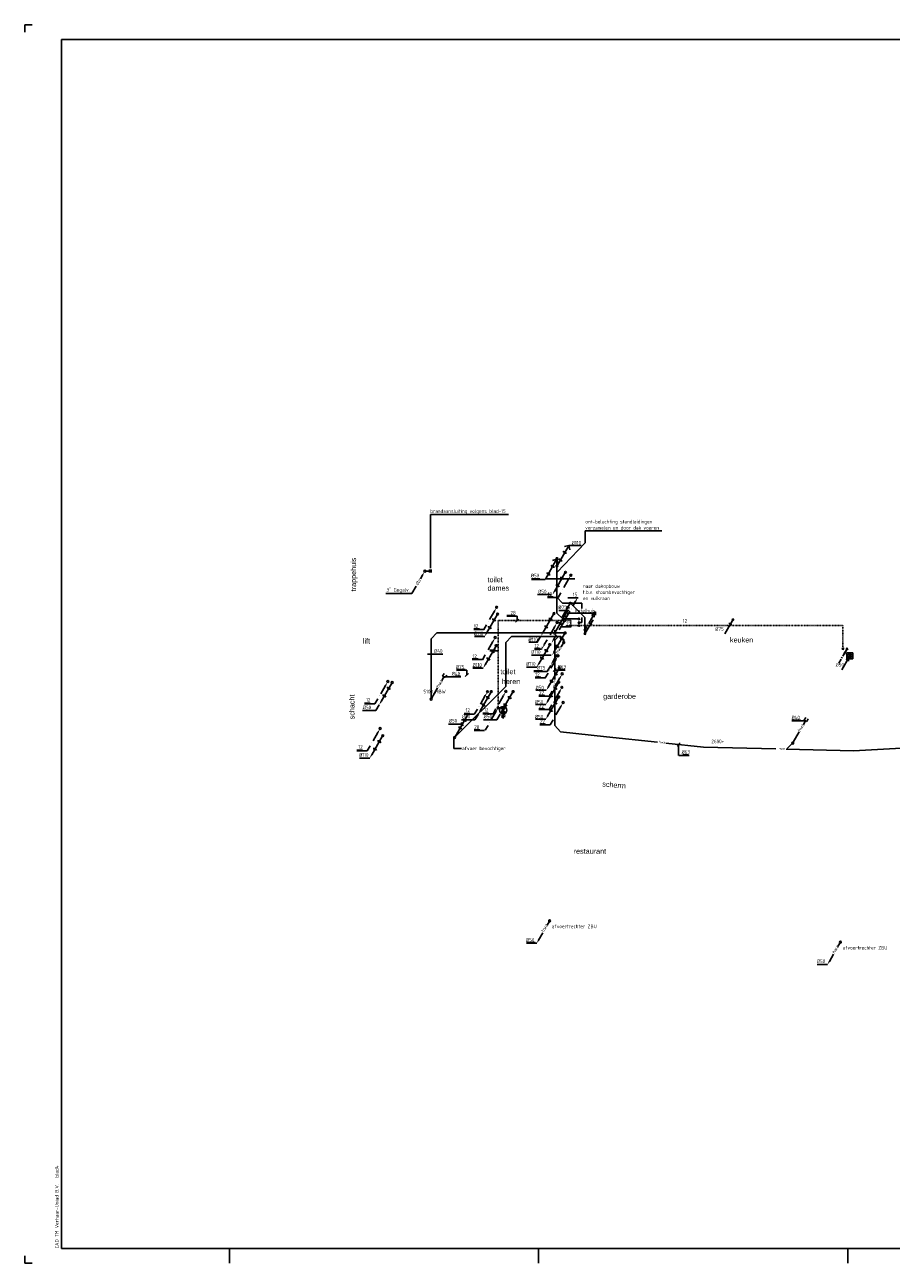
# Model space of a CAD drawing. Extents: x -156717 to 425753, y -51191 to 363295.
# Tile 376 of 502: x 2647 to 32074, y 223497 to 265547. Entities that reach past the tile are written whole.
import ezdxf
from ezdxf.enums import TextEntityAlignment as Align

# ---------------------------------------------------------------- set-up
doc = ezdxf.new("R2010")
doc.units = 0
doc.header["$LTSCALE"] = 50
doc.linetypes.add('DASHDOT', pattern=[1, 0.5, -0.25, 0, -0.25])
doc.layers.get('0').update_dxf_attribs({"linetype": 'CONTINUOUS'})
for name, color, linetype in [('52---0--RIOOLINST', 2, 'CONTINUOUS'), ('52AF', 6, 'CONTINUOUS'), ('53---0--WATERINST', 2, 'CONTINUOUS'), ('53WA', 3, 'DASHDOT'), ('57LB', 4, 'CONTINUOUS'), ('74---0--INRSANITAIR', 2, 'CONTINUOUS'), ('BOUWTEKST', 2, 'CONTINUOUS'), ('KADER', 7, 'CONTINUOUS')]:
    doc.layers.add(name, color=color, linetype=linetype)
doc.styles.add('ISO18', font='ISO', dxfattribs={"width": 0.9, "height": 1.8})
doc.styles.add('ISO25', font='ISO', dxfattribs={"width": 0.9})
doc.styles.get("Standard").update_dxf_attribs({"font": 'ARIAL.TTF'})

# ---------------------------------------------------------------- blocks, each defined once
blk = doc.blocks.new('KADERA0')
at = {"layer": 'KADER', "color": 1}
for p, q in [((5, 841), (0, 841)), ((0, 841), (0, 836)), ((139, 0), (139, 10)), ((349, 0), (349, 10)), ((559, 0), (559, 10)), ((0, 5), (0, 0)), ((0, 0), (5, 0))]:
    blk.add_line(p, q, dxfattribs=at)
at = {"layer": 'KADER', "color": 4}
for p, q in [((25, 831), (25, 10)), ((1179, 831), (25, 831)), ((25, 10), (1179, 10))]:
    blk.add_line(p, q, dxfattribs=at)
blk = doc.blocks.new('RIOL3')
at = {"layer": '52AF', "color": 2, "linetype": 'Continuous'}
blk.add_line((-16, -27), (-377, -652), dxfattribs=at)
blk.add_circle((0, 0), 31.2, dxfattribs=at)
at = {"layer": '52AF', "color": 1}
for centre in [(-249, -428), (-101, -172)]:
    blk.add_arc(centre, 58.9, 160.1692, 319.8308, dxfattribs=at)
at = {"layer": '52AF', "color": 2, "linetype": 'Continuous'}
blk.add_solid([(-356, -664), (-399, -639), (-440, -760)], dxfattribs=at)
blk = doc.blocks.new('M')
at = {"layer": '52AF', "color": 2, "linetype": 'Continuous'}
for p, q in [((443, 869), (393, 782)), ((436, 757), (364, 632)), ((393, 782), (479, 732)), ((479, 732), (529, 819)), ((222, 386), (15, 28))]:
    blk.add_line(p, q, dxfattribs=at)
blk.add_circle((0, 0), 31.2, dxfattribs=at)
at = {"layer": '52AF', "color": 1, "linetype": 'Continuous', "style": 'ISO25', "width": 0.9}
blk.add_text('hwa', height=125, rotation=60, dxfattribs=at).set_placement((262, 377))
blk = doc.blocks.new('K')
at = {"layer": '53WA', "color": 2, "linetype": 'Continuous'}
for p, q in [((-241, -419), (-77, -135)), ((-436, -757), (-341, -592))]:
    blk.add_line(p, q, dxfattribs=at)
blk.add_circle((0, 0), 31.2, dxfattribs=at)
blk.add_solid([(-98, -122), (-55, -147), (-14, -27)], dxfattribs=at)
at = {"layer": '53WA', "color": 2, "linetype": 'Continuous', "style": 'ISO25', "width": 0.9}
blk.add_text('.', height=125, rotation=60, dxfattribs=at).set_placement((-289, -511))
blk = doc.blocks.new('*X2321')
at = {"color": 0}
for p, q in [((30, 60.6), (39.4, 60.6)), ((30, 60), (40, 60)), ((30, 59.4), (39.4, 59.4)), ((30.1, 61.2), (38.8, 61.2)), ((30.1, 58.8), (38.8, 58.8)), ((30.2, 61.9), (38.1, 61.9)), ((30.2, 58.1), (38.1, 58.1)), ((30.3, 62.5), (37.5, 62.5)), ((30.3, 57.5), (37.5, 57.5)), ((30.5, 63.1), (36.9, 63.1)), ((30.5, 56.9), (36.9, 56.9)), ((30.7, 63.8), (36.2, 63.8)), ((30.7, 56.2), (36.2, 56.2)), ((31, 64.4), (35.6, 64.4)), ((31, 55.6), (35.6, 55.6)), ((31.3, 65), (35, 65)), ((31.3, 55), (35, 55)), ((31.7, 65.6), (34.4, 65.6)), ((31.7, 54.4), (34.4, 54.4)), ((32.2, 66.2), (33.8, 66.2)), ((32.2, 53.8), (33.8, 53.8)), ((32.7, 66.9), (33.1, 66.9)), ((32.7, 53.1), (33.1, 53.1)), ((40, 60), (50, 60)), ((40.6, 60.6), (50, 60.6)), ((40.6, 59.4), (50, 59.4)), ((41.2, 61.2), (49.9, 61.2)), ((41.2, 58.8), (49.9, 58.8)), ((41.9, 61.9), (49.8, 61.9)), ((41.9, 58.1), (49.8, 58.1)), ((42.5, 62.5), (49.7, 62.5)), ((42.5, 57.5), (49.7, 57.5)), ((43.1, 63.1), (49.5, 63.1)), ((43.1, 56.9), (49.5, 56.9)), ((43.8, 63.8), (49.3, 63.8)), ((43.8, 56.2), (49.3, 56.2)), ((44.4, 64.4), (49, 64.4)), ((44.4, 55.6), (49, 55.6)), ((45, 65), (48.7, 65)), ((45, 55), (48.7, 55)), ((45.6, 65.6), (48.3, 65.6)), ((45.6, 54.4), (48.3, 54.4)), ((46.2, 66.2), (47.8, 66.2)), ((46.2, 53.8), (47.8, 53.8)), ((46.9, 66.9), (47.3, 66.9)), ((46.9, 53.1), (47.3, 53.1))]:
    blk.add_line(p, q, dxfattribs=at)
blk = doc.blocks.new('BSLH')
at = {"color": 2, "linetype": 'Continuous'}
for p, q in [((1.77, -1.77), (-1.77, 1.77)), ((-1.77, -1.77), (1.77, 1.77)), ((2.51, 0.02), (3.03, 1.25)), ((3.03, 1.25), (3.57, -1.16)), ((3.57, -1.16), (4.22, 1.25)), ((4.22, 1.25), (4.71, -1.16)), ((4.71, -1.16), (5.01, 0.04)), ((5.01, 0.04), (5.69, 0.04))]:
    blk.add_line(p, q, dxfattribs=at)
for start, end in [(135, 225), (45, 135), (315, 45), (225, 315)]:
    blk.add_arc((0, 0), 2.5, start, end, dxfattribs=at)
at = {"color": 2, "linetype": 'Continuous', "xscale": 0.25, "yscale": 0.25, "zscale": 0.25}
blk.add_blockref('*X2321', (-10, -15), dxfattribs=at)
blk = doc.blocks.new('KW2')
at = {"color": 2, "linetype": 'Continuous'}
for p, q in [((376, 653), (281, 488)), ((181, 315), (17, 31))]:
    blk.add_line(p, q, dxfattribs=at)
blk.add_circle((0, 0), 31.2, dxfattribs=at)
blk.add_solid([(356, 668), (399, 643), (440, 764)], dxfattribs=at)
at = {"color": 2, "linetype": 'Continuous', "style": 'ISO25', "width": 0.9}
blk.add_text('.', height=125, rotation=240, dxfattribs=at).set_placement((229, 407))
blk = doc.blocks.new('HWA3')
at = {"layer": '52AF', "color": 2, "linetype": 'Continuous'}
for p, q in [((-230, -404), (-373, -651)), ((-13, -28), (-82, -147))]:
    blk.add_line(p, q, dxfattribs=at)
blk.add_circle((0, 0), 31.2, dxfattribs=at)
blk.add_solid([(-351, -663), (-394, -638), (-435, -759)], dxfattribs=at)
at = {"layer": '52AF', "color": 1, "linetype": 'Continuous', "style": 'ISO25', "width": 0.9}
blk.add_text('hwa', height=125, rotation=60, dxfattribs=at).set_placement((-191, -397))
blk = doc.blocks.new('RIOL2')
at = {"layer": '52AF', "color": 2, "linetype": 'Continuous'}
blk.add_line((436, 757), (15, 28), dxfattribs=at)
blk.add_circle((0, 0), 31.2, dxfattribs=at)
at = {"layer": '52AF', "color": 1}
for centre in [(354, 615), (204, 356)]:
    blk.add_arc(centre, 58.9, 160.1692, 319.8308, dxfattribs=at)
at = {"layer": '52AF', "color": 2, "linetype": 'Continuous'}
blk.add_solid([(98, 122), (55, 147), (14, 27)], dxfattribs=at)
blk = doc.blocks.new('L')
at = {"layer": '57LB', "color": 1, "linetype": 'Continuous'}
blk.add_line((-53, -53), (53, 53), dxfattribs=at)
blk = doc.blocks.new('KW3')
at = {"color": 2, "linetype": 'Continuous'}
for p, q in [((-181, -315), (-17, -31)), ((-376, -653), (-281, -488))]:
    blk.add_line(p, q, dxfattribs=at)
blk.add_circle((0, 0), 31.2, dxfattribs=at)
blk.add_solid([(-356, -668), (-399, -643), (-440, -764)], dxfattribs=at)
at = {"color": 2, "linetype": 'Continuous', "style": 'ISO25', "width": 0.9}
blk.add_text('.', height=125, rotation=60, dxfattribs=at).set_placement((-229, -407))
blk = doc.blocks.new('C139')
at = {"color": 3, "linetype": 'Continuous'}
blk.add_line((-0.25, -0.43), (-5.48, -9.5), dxfattribs=at)
blk.add_circle((0, 0), 0.5, dxfattribs=at)
blk.add_arc((-1.18, -2.05), 1.22, 184.7529, 295.2471, dxfattribs=at)
at = {"linetype": 'Continuous'}
blk.add_solid([(-3.48, -6.64), (-5.48, -9.5), (-4.01, -6.33)], dxfattribs=at)
blk = doc.blocks.new('C124')
at = {"color": 3, "linetype": 'Continuous'}
blk.add_circle((0, 0), 0.5, dxfattribs=at)
blk = doc.blocks.new('C123')
at = {"color": 3, "linetype": 'Continuous'}
blk.add_circle((0, 0), 0.5, dxfattribs=at)
blk = doc.blocks.new('VP')
at = {"layer": '74---0--INRSANITAIR', "color": 2}
for p, q in [((-100, -100), (-100, 100)), ((-100, 100), (100, 100)), ((100, -100), (100, 100)), ((-100, -100), (100, -100))]:
    blk.add_line(p, q, dxfattribs=at)
blk.add_circle((0, 0), 76, dxfattribs=at)
blk = doc.blocks.new('C176')
at = {"color": 3, "linetype": 'Continuous'}
for p, q in [((-5.57, -9.65), (-3.99, -6.91)), ((-3.69, -6.39), (-3.29, -5.7)), ((-2.89, -5), (-0.44, -0.76))]:
    blk.add_line(p, q, dxfattribs=at)
at = {"linetype": 'Continuous'}
for q in [(-2.25, -3.3), (-1.73, -3.6)]:
    blk.add_line((-0.25, -0.43), q, dxfattribs=at)
at = {"color": 3, "linetype": 'Continuous'}
blk.add_circle((0, 0), 0.5, dxfattribs=at)
at = {"linetype": 'Continuous'}
blk.add_solid([(-1.73, -3.6), (-0.25, -0.43), (-2.25, -3.3)], dxfattribs=at)
blk = doc.blocks.new('C184')
at = {"color": 3, "linetype": 'Continuous'}
for p, q in [((2.59, 4.49), (5.54, 9.6)), ((4.46, 9.93), (6.37, 11.03)), ((5.21, 11.23), (7.12, 12.33)), ((6.37, 8.83), (6.37, 11.03)), ((7.12, 10.13), (7.12, 12.33)), ((0.25, 0.43), (1.34, 2.31))]:
    blk.add_line(p, q, dxfattribs=at)
blk.add_circle((0, 0), 0.5, dxfattribs=at)
at = {"linetype": 'Continuous', "style": 'ISO18', "width": 0.9}
blk.add_text('o', height=1.8, rotation=60, dxfattribs=at).set_placement((2.26, 2.9))
blk = doc.blocks.new('C141')
at = {"color": 3, "linetype": 'Continuous'}
blk.add_line((5.5, 9.5), (0.26, 0.42), dxfattribs=at)
blk.add_circle((0, 0), 0.5, dxfattribs=at)
blk.add_arc((4.33, 7.47), 1.22, 184.7529, 295.2471, dxfattribs=at)
at = {"linetype": 'Continuous'}
blk.add_solid([(2.27, 3.29), (0.26, 0.42), (1.74, 3.59)], dxfattribs=at)

msp = doc.modelspace()

# ---------------------------------------------------------------- linework, layer by layer
at = {"layer": '52---0--RIOOLINST'}
msp.add_line((21671.80526, 244972.47088), (21671.80526, 244897.47088), dxfattribs=at)
at = {"layer": '52AF', "color": 1, "linetype": 'Continuous'}
for p, q in [((21685.13875, 247960.26414), (21685.13875, 248364.70614)), ((21685.13875, 248364.70614), (24281.0042, 248364.70614)), ((20725.47323, 246958.08066), (21685.13875, 247960.26414)), ((21126.27352, 247865.52911), (21546.80526, 247865.52911)), ((19851.21524, 246716.24881), (20324.32159, 246716.24881)), ((20143.41548, 246737.88243), (19851.2265, 246737.88243)), ((20336.48668, 246732.69434), (21332.22167, 246732.69434)), ((20059.82386, 246199.79933), (20532.93021, 246199.79933)), ((20786.12118, 245661.93892), (21137.03409, 245661.93892)), ((19014.59438, 245470.80032), (19365.50729, 245470.80032)), ((19306.79462, 245492.43394), (19014.60564, 245492.43394)), ((19365.51378, 245470.79384), (19365.51378, 245313.18042)), ((21066.03885, 245568.99271), (22001.86175, 245568.99271)), ((17916.17223, 244771.86882), (18267.08514, 244771.86882)), ((18208.37247, 244793.50244), (17916.18349, 244793.50244)), ((20166.42947, 244782.51559), (20051.46691, 244586.24874)), ((20867.69478, 245101.36629), (21207.53287, 245101.36629)), ((21220.50101, 245122.99991), (21020.50101, 245122.99991)), ((20060.38373, 244586.04632), (19768.19475, 244586.04632)), ((19860.64201, 244141.7931), (20522.90749, 244141.7931)), ((17307.7966, 243630.36216), (17658.70951, 243630.36216)), ((17599.99684, 243651.99577), (17307.80786, 243651.99577)), ((17658.716, 243630.35568), (17658.716, 243472.74225)), ((17868.76118, 243701.40989), (18219.67409, 243701.40989)), ((18160.96142, 243723.04351), (17868.77244, 243723.04351)), ((19690.13942, 243738.05179), (20041.05233, 243738.05179)), ((19939.3057, 243590.90974), (20392.82647, 243590.90974)), ((20231.50594, 243612.54335), (19939.31696, 243612.54335)), ((20507.78903, 243787.17658), (20392.82647, 243590.90974)), ((20649.39782, 243639.27719), (21000.31073, 243639.27719)), ((20986.20563, 243660.91081), (20786.20563, 243660.91081)), ((16905.00464, 243403.09716), (17461.56016, 243403.09716)), ((17447.45507, 243424.73078), (17247.45507, 243424.73078)), ((20007.73977, 242953.20174), (20358.65268, 242953.20174)), ((14117.26121, 242259.37718), (14570.78198, 242259.37718)), ((14685.74454, 242455.64403), (14570.78198, 242259.37718)), ((19988.77535, 242464.92223), (20339.68826, 242464.92223)), ((17038.26545, 241805.75388), (17491.78622, 241805.75388)), ((17471.59685, 241857.41135), (17536.56466, 241744.81553)), ((17483.41334, 241947.66138), (17936.93411, 241947.66138)), ((18051.89666, 242143.92822), (17936.93411, 241947.66138)), ((18223.02571, 241947.66138), (18676.54648, 241947.66138)), ((18791.50903, 242143.92822), (18676.54648, 241947.66138)), ((19988.77535, 241967.25273), (20339.68826, 241967.25273)), ((28702.05811, 241914.77666), (29148.3415, 241914.77666)), ((28994.25835, 241936.41027), (28702.06936, 241936.41027)), ((17224.50269, 241351.91711), (17224.50269, 240976.41233)), ((17224.50269, 240976.41233), (17476.25295, 240976.41233)), ((24853.22712, 240739.78492), (24853.22712, 241111.5147)), ((14017.60216, 240647.55698), (14368.51507, 240647.55698)), ((24856.20096, 240739.78492), (25207.11387, 240739.78492)), ((25193.00878, 240761.41854), (24993.00878, 240761.41854)), ((19686.09812, 234360.9084), (20037.01103, 234360.9084)), ((19978.29836, 234382.54202), (19686.10938, 234382.54202)), ((29562.9042, 233638.26571), (29913.81711, 233638.26571))]:
    msp.add_line(p, q, dxfattribs=at)
at = {"layer": '52AF', "color": 2, "linetype": 'Continuous'}
for p, q in [((20738.25731, 247199.03952), (21099.22038, 247824.24591)), ((20981.04467, 247830.96543), (21126.27352, 247868.49648)), ((21126.27352, 247868.49648), (21163.80457, 247723.26762)), ((20327.02364, 246727.75119), (20687.98671, 247352.95758)), ((20569.811, 247359.6771), (20715.03985, 247397.20815)), ((20715.03985, 247397.20815), (20752.5709, 247251.97929))]:
    msp.add_line(p, q, dxfattribs=at)
at = {"layer": '52AF', "color": 6, "linetype": 'Continuous'}
for p, q in [((20721.80526, 247397.47088), (20721.80526, 247204.90923)), ((20721.80526, 247147.47088), (20721.80526, 245572.47088)), ((19496.80526, 244772.47088), (20850.23598, 244772.47088)), ((19946.80526, 244897.47088), (20600.67144, 244897.47088)), ((20646.80526, 244997.47088), (20646.80526, 244922.47088)), ((20686.01133, 244897.47088), (20951.51321, 244897.47088)), ((20950.23598, 244672.47088), (20850.23598, 244772.47088)), ((20646.80526, 243322.47088), (20646.80526, 244647.47088)), ((20950.23598, 244597.47088), (20950.23598, 244672.47088)), ((20646.80526, 241756.21072), (20646.80526, 243022.47088)), ((24140.41713, 241186.96719), (22406.20804, 241370.25758)), ((25696.80526, 241022.47088), (24424.46133, 241156.94626)), ((28152.4367, 240962.28384), (25696.80526, 241022.47088)), ((30796.80526, 240897.47088), (28510.15269, 240953.51629)), ((28702.79855, 241132.2668), (28543.94688, 240973.41513)), ((34571.80526, 241097.47088), (30796.80526, 240897.47088))]:
    msp.add_line(p, q, dxfattribs=at)
at = {"layer": '52AF'}
for p, q in [((20712.14413, 246110.31578), (20912.14413, 245910.31578)), ((21151.0814, 245910.31578), (20912.14413, 245910.31578)), ((21190.6806, 245895.07818), (21667.97768, 245417.7811)), ((21201.0814, 245910.31578), (21571.80526, 245910.31578)), ((21571.80526, 245910.31578), (21571.80526, 245722.47088)), ((21571.80526, 245247.47088), (21496.80526, 245247.47088)), ((21571.80526, 245422.47088), (21571.80526, 245247.47088)), ((21667.97768, 245417.7811), (21667.97768, 245022.47088))]:
    msp.add_line(p, q, dxfattribs=at)
at = {"layer": '52AF', "linetype": 'Continuous'}
for p, q in [((20921.80526, 245372.47088), (20721.80526, 245572.47088)), ((21446.80526, 245372.47088), (20921.80526, 245372.47088)), ((16646.80526, 244897.47088), (16446.80526, 244697.47088)), ((19946.80526, 244897.47088), (16646.80526, 244897.47088)), ((19180.97191, 244772.47088), (18980.97191, 244572.47088)), ((19180.97191, 244772.47088), (19546.80526, 244772.47088)), ((20646.80526, 244647.47088), (20764.72912, 244765.39474)), ((16446.80526, 244697.47088), (16446.80526, 242672.47088)), ((18980.97191, 243084.32872), (18980.97191, 244572.47088)), ((17266.23796, 241369.59478), (18980.97191, 243084.32872)), ((20845.69747, 241535.18959), (20646.80526, 241756.21072)), ((22406.20804, 241370.25758), (20845.69747, 241535.18959))]:
    msp.add_line(p, q, dxfattribs=at)
at = {"layer": '52AF', "color": 2, "linetype": 'Continuous'}
for centre in [(20721.80526, 247422.47088), (20721.80526, 247172.47088)]:
    msp.add_circle(centre, 31.25, dxfattribs=at)
at = {"layer": '52AF', "color": 1}
for centre in [(20822.63717, 247344.96701), (20970.35905, 247600.8288), (20411.4035, 246873.67868), (20559.12537, 247129.54047)]:
    msp.add_arc(centre, 58.94797, 340.169150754, 139.830849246, dxfattribs=at)
at = {"layer": '53---0--WATERINST'}
msp.add_line((16321.80526, 244172.47088), (16846.80526, 244172.47088), dxfattribs=at)
at = {"layer": '53WA', "color": 1, "linetype": 'Continuous'}
for p, q in [((16421.80526, 247097.47088), (16421.80526, 248922.47088)), ((16421.80526, 248922.47088), (19071.80526, 248922.47088)), ((15793.03085, 246238.4118), (14910.85384, 246238.4118)), ((20397.13362, 246101.06567), (20748.04653, 246101.06567)), ((20591.19719, 246122.69929), (20397.14487, 246122.69929)), ((21089.0797, 246089.71989), (21439.99261, 246089.71989)), ((17894.50034, 245019.91131), (18245.41325, 245019.91131)), ((18088.56391, 245041.54493), (17894.51159, 245041.54493)), ((18631.41737, 244312.18138), (18437.36504, 244312.18138)), ((19956.47686, 244351.26698), (20201.33329, 244351.26698)), ((20150.54044, 244372.90059), (19956.48811, 244372.90059)), ((17847.08929, 243996.40233), (18198.0022, 243996.40233)), ((18041.15287, 244018.03595), (17847.10054, 244018.03595)), ((18437.35379, 244290.54777), (18721.80526, 244290.54777)), ((19980.58651, 243376.66295), (20331.49942, 243376.66295)), ((20174.65009, 243398.29657), (19980.59777, 243398.29657)), ((20110.10441, 242755.31342), (20461.01732, 242755.31342)), ((20304.16799, 242776.94704), (20110.11567, 242776.94704)), ((14187.69515, 242490.19258), (14538.60806, 242490.19258)), ((14381.75873, 242511.8262), (14187.7064, 242511.8262)), ((20100.6222, 242295.20388), (20451.53512, 242295.20388)), ((20294.68578, 242316.8375), (20100.63346, 242316.8375)), ((17572.61355, 242145.10786), (17923.52646, 242145.10786)), ((17766.67713, 242166.74147), (17572.62481, 242166.74147)), ((18198.4394, 242154.49785), (18549.35232, 242154.49785)), ((18392.50298, 242176.13146), (18198.45066, 242176.13146)), ((20332.61462, 241800.38802), (20138.5623, 241800.38802)), ((17906.57377, 241589.86051), (18257.48668, 241589.86051)), ((18100.63735, 241611.49413), (17906.58503, 241611.49413)), ((20138.55104, 241778.7544), (20489.46395, 241778.7544)), ((13926.30471, 240894.84552), (14277.21762, 240894.84552)), ((14120.36828, 240916.47913), (13926.31596, 240916.47913))]:
    msp.add_line(p, q, dxfattribs=at)
at = {"layer": '53WA', "color": 2, "linetype": 'Continuous'}
for p, q in [((16156.06138, 246859.18919), (16083.53584, 246733.57125)), ((16271.80526, 246997.47088), (16396.80526, 246997.47088)), ((16396.80526, 246947.47088), (16396.80526, 247047.47088)), ((16446.80526, 246947.47088), (16446.80526, 247047.47088)), ((15941.86806, 246488.19547), (15796.68638, 246236.73343))]:
    msp.add_line(p, q, dxfattribs=at)
at = {"layer": '53WA', "color": 3, "linetype": 'DASHDOT'}
for p, q in [((20942.031, 245322.47088), (18721.80526, 245322.47088)), ((18721.80526, 245322.47088), (18721.80526, 242374.51204))]:
    msp.add_line(p, q, dxfattribs=at)
at = {"layer": '53WA'}
for p, q in [((21009.93261, 245322.47088), (21196.80526, 245322.47088)), ((21196.80526, 245322.47088), (21196.80526, 245147.47088)), ((21196.80526, 245147.47088), (21446.80526, 245147.47088))]:
    msp.add_line(p, q, dxfattribs=at)
at = {"layer": '53WA', "linetype": 'DASHDOT'}
for p, q in [((21496.80526, 245147.47088), (30434.25221, 245147.47088)), ((30434.25221, 245147.47088), (30434.25221, 244381.43196))]:
    msp.add_line(p, q, dxfattribs=at)
at = {"layer": '53WA', "color": 1, "linetype": 'DASHDOT'}
msp.add_line((20286.52099, 244496.98505), (20201.33329, 244351.26698), dxfattribs=at)
at = {"layer": '53WA', "color": 2, "linetype": 'Continuous'}
msp.add_circle((16237.09968, 246993.76671), 31.25, dxfattribs=at)
msp.add_solid([(16133.0883, 246872.94725), (16176.38957, 246847.94725), (16217.23894, 246968.70042)], dxfattribs=at)

# ---------------------------------------------------------------- block references
at = {"layer": '52---0--RIOOLINST', "xscale": 50, "yscale": 50, "zscale": 50}
for name, p in [('C139', (21176.0814, 245910.31578)), ('C184', (21671.80526, 244997.47088)), ('C141', (21671.80526, 244872.47088)), ('C139', (30674.21108, 244123.16149))]:
    msp.add_blockref(name, p, dxfattribs=at)
at = {"layer": '52---0--RIOOLINST', "linetype": 'Continuous', "xscale": 50, "yscale": 50, "zscale": 50}
for name, p in [('C123', (21471.80526, 245247.47088)), ('C139', (26696.80526, 245347.47088))]:
    msp.add_blockref(name, p, dxfattribs=at)
at = {"layer": '52AF', "linetype": 'Continuous'}
for p in [(21009.59088, 246956.26125), (20620.93167, 245558.83159), (18705.52527, 245538.73244), (18658.11422, 244468.27351), (20478.68261, 244500.52093), (20801.09366, 243710.03084), (15125.80103, 243217.94582), (20782.12924, 243221.75133), (18491.95315, 242906.23001), (19231.56552, 242906.23001), (20782.12924, 242724.08183), (14806.14535, 241410.02612)]:
    msp.add_blockref('RIOL3', p, dxfattribs=at)
at = {"layer": '52AF', "color": 2, "linetype": 'Continuous'}
for name, p in [('RIOL2', (20646.80526, 244891.01101)), ('RIOL3', (20997.64703, 244897.47088)), ('M', (16446.80526, 242647.47088)), ('RIOL2', (17246.80526, 241347.47088)), ('M', (28727.79855, 241157.2668))]:
    msp.add_blockref(name, p, dxfattribs=at)
at = {"layer": '52AF', "color": 1, "linetype": 'Continuous'}
for name, p in [('L', (19368.49411, 245313.18042)), ('L', (17661.69633, 243472.74225)), ('L', (20646.42398, 243639.27719)), ('L', (24853.22712, 241111.5147)), ('HWA3', (20471.80526, 235122.47088)), ('HWA3', (30346.80526, 234397.47088))]:
    msp.add_blockref(name, p, dxfattribs=at)
at = {"layer": '53---0--WATERINST', "linetype": 'Continuous', "xscale": 50, "yscale": 50, "zscale": 50}
for p in [(21471.80526, 245372.47088), (21471.80526, 245147.47088)]:
    msp.add_blockref('C124', p, dxfattribs=at)
at = {"layer": '53---0--WATERINST', "xscale": 50, "yscale": 50, "zscale": 50}
for name, p in [('C176', (30573.44463, 244356.23484)), ('C124', (30434.89077, 244362.53412))]:
    msp.add_blockref(name, p, dxfattribs=at)
at = {"layer": '53---0--WATERINST'}
msp.add_blockref('VP', (30667.91318, 244123.16149), dxfattribs=at)
at = {"layer": '53WA', "color": 2, "linetype": 'Continuous'}
for name, p in [('K', (21194.05718, 246855.78155)), ('KW2', (20978.68261, 245322.47088)), ('K', (18672.75842, 245768.52944)), ('K', (20726.95134, 245256.9808)), ('K', (18625.34737, 244745.02046)), ('HWA3', (20950.23598, 244572.47088)), ('K', (20758.8446, 244125.28108)), ('K', (20901.09366, 243511.46994)), ('K', (14977.18264, 243248.96528)), ('K', (20891.61145, 243051.3604)), ('K', (18362.10104, 242903.88055)), ('K', (18987.92689, 242913.27055)), ('K', (18721.80526, 242350.45903)), ('K', (20929.54029, 242534.91092)), ('K', (14715.79219, 241653.61822))]:
    msp.add_blockref(name, p, dxfattribs=at)
at = {"layer": '53WA', "color": 1, "linetype": 'Continuous'}
msp.add_blockref('KW3', (20978.68261, 245322.47088), dxfattribs=at)
at = {"layer": '53WA', "color": 2, "linetype": 'Continuous', "xscale": 50, "yscale": 50, "zscale": 50, "rotation": 270}
msp.add_blockref('BSLH', (18896.80526, 242275.45903), dxfattribs=at)
at = {"layer": 'KADER', "color": 2, "linetype": 'Continuous', "xscale": 50, "yscale": 50, "zscale": 50}
msp.add_blockref('KADERA0', (2646.80526, 223497.47088), dxfattribs=at)

# ---------------------------------------------------------------- texts
at = {"layer": '52AF', "color": 2, "linetype": 'Continuous', "style": 'ISO25', "width": 0.9}
for s, p in [('verzamelen en door dak voeren', (21682.15843, 248406.17522)), ('ont-beluchting standleidingen', (21682.15843, 248614.50855)), ('%%C110', (21221.80526, 247897.47088)), ('%%C50', (19831.42764, 246783.41609)), ('%%C50', (20081.93308, 246240.28878)), ('%%c75', (20770.30156, 245711.81836)), ('22', (21032.21535, 245151.24573)), ('%%C110', (17900.35261, 244821.74826)), ('%%C110', (19752.36387, 244614.29214)), ('%%C110', (19844.8224, 244191.67255)), ('%%C110', (19674.3198, 243787.93123)), ('%%C40', (17145.38288, 243452.97661)), ('%%C75', (17291.97698, 243680.2416)), ('%%C110', (17852.94157, 243751.28933)), ('%%C75', (20042.5061, 243655.05946)), ('%%C63', (20743.74, 243689.15664)), ('%%C50', (19991.92015, 242978.08119)), ('%%C50', (14126.4416, 242309.25662)), ('%%c50', (19972.95574, 242489.80167)), ('%%C50', (17047.44583, 241855.63333)), ('%%C50', (17492.59372, 241997.54082)), ('%%C50', (18232.20609, 241997.54082)), ('%%c50', (19972.95574, 241992.13217)), ('%%C40', (28686.23849, 241964.6561)), ('afvoer bevochtiger', (17498.75563, 240918.3364)), ('2600+', (25967.86969, 241153.14844)), ('%%C110', (14001.78254, 240697.43642)), ('%%C63', (24950.54315, 240789.66437)), ('afvoertrechter ZBU', (20546.80526, 234872.47088)), ('%%C50', (19670.2785, 234410.78784)), ('afvoertrechter ZBU', (30421.80526, 234147.47088)), ('%%C50', (29547.08458, 233688.14515))]:
    msp.add_text(s, height=125, dxfattribs=at).set_placement(p)
at = {"layer": '52AF', "color": 1, "linetype": 'Continuous', "style": 'ISO25', "width": 0.9}
for rotation, p in [(90, (20671.80526, 243072.47088)), (354.289406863, (24182.6239, 241156.22107))]:
    msp.add_text('hwa', height=90, rotation=rotation, dxfattribs=at).set_placement(p)
at = {"layer": '52AF', "color": 2, "linetype": 'Continuous', "style": 'ISO25', "width": 0.9}
msp.add_text('5100 HBW', height=125, dxfattribs=at).set_placement((16946.41768, 242845.26239), align=Align.RIGHT)
at = {"layer": '52AF', "color": 1, "linetype": 'Continuous', "style": 'ISO25', "width": 0.9}
msp.add_text('hwa', height=90, dxfattribs=at).set_placement((28247.8204, 240930.11057))
at = {"layer": '53---0--WATERINST', "style": 'ISO25', "width": 0.9}
for s, p in [('12', (24996.80526, 245247.47088)), ('%%C75', (26096.80526, 244972.47088)), ('%%C40', (16546.80526, 244222.47088)), ('%%C50', (30184.25221, 243751.96023))]:
    msp.add_text(s, height=125, dxfattribs=at).set_placement(p)
at = {"layer": '53WA', "color": 2, "linetype": 'Continuous', "style": 'ISO25', "width": 0.9}
for s, p in [('brandaansluiting volgens blad-15', (16421.80526, 248972.47088)), ('naar dakopbouw', (21603.68629, 246428.83625)), ('12', (20402.13086, 246150.94512)), ('15', (21260.61189, 246139.59934)), ('t.b.v. stoombevochtiger', (21603.68629, 246220.50291)), ('en vulkraan', (21603.68629, 246012.16958)), ('28', (19144.03457, 245523.56603)), ('ketelhuis', (21334.26834, 245592.78342)), ('12', (17899.49758, 245069.79075)), ('12', (19961.47411, 244401.14642)), ('12', (17852.08654, 244046.28177)), ('12', (19985.58376, 243426.54239)), ('12', (14234.98035, 242561.01181)), ('22', (20115.10166, 242805.19287)), ('12', (17619.89875, 242215.92708)), ('12', (18245.7246, 242225.31707)), ('22', (20105.61945, 242345.08333)), ('22', (20143.54829, 241828.63384)), ('28', (17911.57102, 241639.73995)), ('12', (13973.58991, 240965.66474))]:
    msp.add_text(s, height=125, dxfattribs=at).set_placement(p)
msp.add_text('3" Gegalv.', height=125, dxfattribs=at).set_placement((15721.50298, 246297.88857), align=Align.RIGHT)
at = {"layer": '53WA', "color": 1, "linetype": 'Continuous', "style": 'ISO25', "width": 0.9}
msp.add_text('dbr', height=125, rotation=60, dxfattribs=at).set_placement((16003.37892, 246499.406))
at = {"layer": 'BOUWTEKST'}
for s, rotation, p in [('trappehuis', 90, (13900.10526, 246312.07088)), ('toilet', 359.871, (18362.80526, 246619.47088)), ('dames', 359.841, (18362.80526, 246334.47088)), ('schacht', 90, (13845.10526, 241964.07088)), ('scherm', 354.931, (22254.80526, 239685.47088))]:
    msp.add_text(s, height=175, rotation=rotation, dxfattribs=at).set_placement(p)
for s, p in [('keuken', (26598.80526, 244573.47088)), ('lift', (14128.10526, 244537.07088)), ('toilet', (18796.80902, 243496.82121)), ('heren', (18850.80902, 243162.82121)), ('garderobe', (22290.80526, 242660.47088)), ('restaurant', (21289.80526, 237399.47088))]:
    msp.add_text(s, height=175, dxfattribs=at).set_placement(p)
at = {"layer": 'KADER', "color": 2, "linetype": 'Continuous', "style": 'ISO25', "width": 0.9}
for s, p in [('blad4', (3796.80526, 226397.47088)), ('CAD TM Verhaar-Uniad B.V.', (3796.80526, 223997.47088))]:
    msp.add_text(s, height=125, rotation=90, dxfattribs=at).set_placement(p)

doc.saveas('drawing.dxf')
